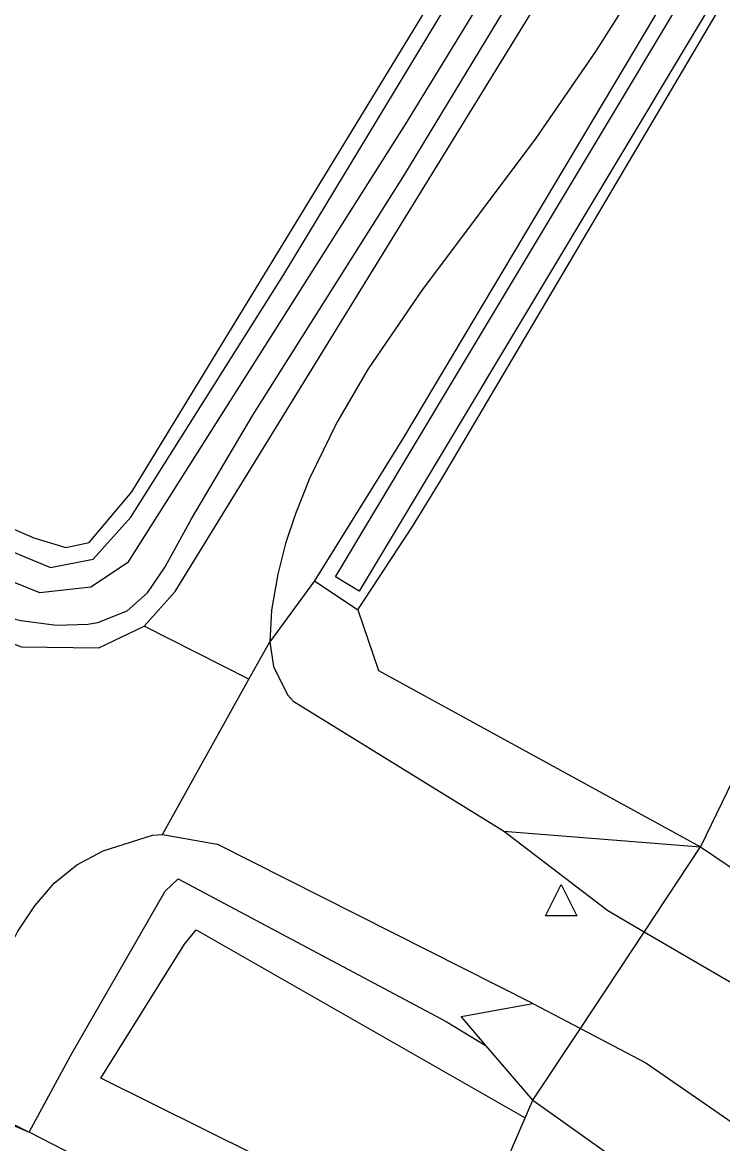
# Model space of a CAD drawing. Extents: x 128999 to 131010, y 395498 to 399007.
# Drawn here: x 129401.06 to 129423.38, y 398126.13 to 398161.84 of the extents above; entities that cross this region are included whole.
import ezdxf

# ---------------------------------------------------------------- set-up
doc = ezdxf.new("R2010")
doc.units = 0
for name, color, linetype in [('gg-knt-BGT kruinlijn', 7, 'Continuous'), ('gg-knt-bovenkant onderkant talud', 7, 'Continuous'), ('gg-knt-bronhoudergrens', 7, 'Continuous'), ('gg-knt-onverhard', 7, 'Continuous'), ('gg-kntw-bovenkant insteek waterloop', 7, 'Continuous'), ('gg-kntw-waterlijn', 7, 'Continuous'), ('gt-grn-groengrens', 7, 'Continuous'), ('gt-grn-weggrens', 7, 'Continuous'), ('gt-symb-waterafsluiter', 7, 'Continuous')]:
    doc.layers.add(name, color=color, linetype=linetype)

# ---------------------------------------------------------------- blocks, each defined once
blk = doc.blocks.new('gt0-WAFSL')
at = {"layer": 'gt-symb-waterafsluiter'}
for p, q in [((-0.5, -0.333), (0, 0.667)), ((0, 0.667), (0.5, -0.333)), ((0.5, -0.333), (-0.5, -0.333))]:
    blk.add_line(p, q, dxfattribs=at)

msp = doc.modelspace()

# ---------------------------------------------------------------- linework, layer by layer
at = {"layer": 'gg-knt-BGT kruinlijn'}
for points in [[(129434.725, 398127.48), (129431.79, 398126.727), (129427.282, 398129.138), (129420.874, 398132.865)], [(129418.843, 398129.797), (129420.933, 398128.698), (129427.052, 398124.476), (129430.326, 398121.933), (129431.824, 398119.95)]]:
    msp.add_lwpolyline(points, dxfattribs=at)
at = {"layer": 'gg-knt-bovenkant onderkant talud'}
for p, q in [((129416.399, 398136.08), (129422.673, 398135.581)), ((129417.331, 398130.593), (129418.843, 398129.797)), ((129417.329, 398127.511), (129415.843, 398129.245))]:
    msp.add_line(p, q, dxfattribs=at)
for points in [[(129420.874, 398132.865), (129419.717, 398133.538), (129416.399, 398136.08)], [(129415.843, 398129.245), (129415.044, 398130.178), (129417.331, 398130.593)]]:
    msp.add_lwpolyline(points, dxfattribs=at)
at = {"layer": 'gg-knt-bronhoudergrens'}
msp.add_line((129398.954, 398127.677), (129401.274, 398126.492), dxfattribs=at)
msp.add_lwpolyline([(129095.89, 398296.677), (129099.065, 398290.724), (129131.08, 398273.791), (129153.437, 398260.958), (129176.588, 398250.11), (129196.696, 398241.115), (129217.995, 398227.885), (129235.722, 398215.053), (129253.317, 398201.163), (129267.737, 398190.315), (129276.6, 398183.038), (129287.581, 398176.953), (129297.767, 398171.926), (129313.907, 398164.121), (129336.132, 398154.86), (129353.594, 398147.188), (129365.897, 398141.234), (129382.566, 398134.091), (129391.562, 398130.651), (129401.274, 398126.492)], dxfattribs=at)
at = {"layer": 'gg-knt-onverhard'}
for p, q in [((129416.399, 398136.08), (129409.712, 398140.201)), ((129405.53, 398135.972), (129407.269, 398135.664)), ((129417.331, 398130.593), (129407.269, 398135.664))]:
    msp.add_line(p, q, dxfattribs=at)
for points in [[(129482.93, 398265.3), (129471.625, 398249.032), (129462.49, 398233.522), (129449.658, 398211.342), (129446.081, 398205.327), (129441.375, 398197.655), (129433.212, 398184.901), (129430.566, 398180.658), (129429.027, 398178.086), (129427.18, 398174.846), (129422.42, 398166.066), (129420.402, 398162.609), (129419.33, 398160.913), (129417.427, 398158.156), (129413.783, 398153.294), (129412.086, 398150.809), (129411.079, 398149.094), (129410.211, 398147.314), (129409.763, 398146.185), (129409.452, 398145.238), (129409.201, 398144.269), (129409.001, 398143.121), (129408.944, 398142.115)], [(129358.868, 398161.225), (129368.758, 398156.815), (129377.535, 398152.644), (129383.914, 398149.765), (129388.435, 398147.825), (129394.802, 398145.23), (129398.165, 398143.716), (129399.102, 398143.341), (129400.051, 398143.025), (129401.017, 398142.788), (129402.151, 398142.642), (129403.153, 398142.668), (129403.469, 398142.724), (129404.397, 398143.099), (129405.051, 398143.669), (129405.61, 398144.496), (129406.454, 398146.028), (129408.403, 398149.329), (129413.221, 398156.954), (129419.456, 398167.243), (129428.457, 398181.585)], [(129408.944, 398142.115), (129409.06, 398141.325), (129409.51, 398140.422), (129409.712, 398140.201)], [(129398.954, 398127.677), (129399.641, 398129.886), (129400.019, 398130.944), (129400.438, 398131.945), (129400.912, 398132.871), (129401.455, 398133.704), (129402.08, 398134.424), (129402.802, 398135.013), (129403.634, 398135.452), (129405.213, 398135.952), (129405.53, 398135.972)]]:
    msp.add_lwpolyline(points, dxfattribs=at)
at = {"layer": 'gg-kntw-bovenkant insteek waterloop'}
for p, q in [((129410.372, 398144.053), (129411.753, 398143.133)), ((129417.086, 398126.948), (129417.329, 398127.511)), ((129415.148, 398122.462), (129417.086, 398126.948))]:
    msp.add_line(p, q, dxfattribs=at)
for points in [[(129501.134, 398293.038), (129487.378, 398271.623), (129461.546, 398228.312), (129450.272, 398209.618), (129437.439, 398188.762), (129423.753, 398166.319), (129413.211, 398148.622), (129410.372, 398144.053)], [(129411.753, 398143.133), (129413.493, 398145.782), (129414.406, 398147.268), (129425.179, 398165.508), (129443.682, 398195.606), (129463.638, 398227.86), (129482.409, 398259.617), (129502.646, 398292.471)], [(129332.194, 398173.873), (129332.219, 398175.02), (129332.438, 398176.04), (129350.472, 398167.741), (129366.819, 398160.466), (129401.426, 398145.425), (129402.447, 398145.118), (129403.191, 398145.279), (129404.548, 398146.884), (129426.291, 398182.513), (129432.14, 398192.24), (129445.034, 398213.312), (129453.855, 398227.844), (129467.828, 398251.024), (129478.454, 398268.797), (129491.72, 398291.157), (129493.137, 398290.763)], [(129480.038, 398235.908), (129475.357, 398229.109), (129470.782, 398222.238), (129467.04, 398216.36), (129463.42, 398210.405), (129457.351, 398199.638), (129447.47, 398183.104), (129444.399, 398177.743), (129440.563, 398170.598), (129429.77, 398150.212), (129422.673, 398135.581)], [(129422.673, 398135.581), (129425.578, 398133.616), (129428.325, 398139.307), (129431.195, 398144.936), (129435.963, 398153.739), (129440.867, 398162.466), (129465.382, 398204.236), (129470.157, 398212.288), (129472.297, 398215.771)], [(129417.329, 398127.511), (129421.193, 398124.768), (129405.095, 398093.504), (129402.967, 398088.528), (129400.902, 398083.526), (129397.021, 398073.582), (129392.314, 398061.272), (129386.512, 398045.38), (129384.395, 398039.823), (129382.591, 398035.329), (129381.284, 398032.17)]]:
    msp.add_lwpolyline(points, dxfattribs=at)
at = {"layer": 'gg-kntw-waterlijn'}
for points in [[(129494.919, 398282.528), (129501.033, 398292.055), (129501.339, 398292.376), (129501.777, 398292.435), (129501.93, 398292.085), (129501.923, 398291.924), (129495.765, 398282.105), (129482.396, 398260.783), (129459.439, 398222.043), (129433.285, 398179.551), (129414.505, 398148.24), (129411.798, 398143.726), (129411.038, 398144.181), (129414.864, 398150.56), (129426.662, 398170.23), (129470.834, 398242.68), (129486.687, 398269.276), (129494.919, 398282.528)], [(129356.206, 398164.4), (129379.475, 398154.118), (129390.788, 398149.119), (129401.961, 398144.477), (129403.324, 398144.74), (129404.52, 398146.081), (129409.398, 398153.81), (129421.807, 398174.339), (129435.163, 398196.437)], [(129433.423, 398191.491), (129421.805, 398172.537), (129413.271, 398158.614), (129404.417, 398144.628), (129403.242, 398143.848), (129401.616, 398143.67), (129396.464, 398145.749), (129334.895, 398172.927)]]:
    msp.add_lwpolyline(points, dxfattribs=at)
at = {"layer": 'gt-grn-groengrens'}
for p, q in [((129410.372, 398144.053), (129408.944, 398142.115)), ((129420.874, 398132.865), (129422.673, 398135.581)), ((129418.843, 398129.797), (129420.874, 398132.865)), ((129417.329, 398127.511), (129418.843, 398129.797)), ((129414.07, 398119.964), (129401.274, 398126.492))]:
    msp.add_line(p, q, dxfattribs=at)
for points in [[(129404.943, 398142.606), (129405.937, 398143.713), (129422.391, 398170.467), (129435.924, 398192.764), (129476.489, 398259.965), (129493.775, 398290.283), (129497.334, 398295.16), (129499.389, 398298.698)], [(129331.456, 398174.615), (129331.364, 398173.781), (129331.392, 398173.412), (129331.903, 398173.071), (129333.124, 398172.304), (129336.114, 398170.552), (129343.354, 398167.683), (129346.25, 398166.32), (129355.732, 398161.918), (129375.017, 398153.076), (129383.859, 398148.996), (129384.881, 398148.456), (129396.266, 398143.742), (129401.036, 398141.953), (129403.495, 398141.924), (129404.943, 398142.606)], [(129411.753, 398143.133), (129412.416, 398141.198), (129422.673, 398135.581)], [(129401.274, 398126.492), (129402.595, 398128.926), (129405.609, 398134.166), (129406.026, 398134.56), (129414.57, 398130.019), (129415.843, 398129.245)], [(129415.148, 398122.462), (129403.56, 398128.211), (129406.226, 398132.477), (129406.597, 398132.941), (129417.086, 398126.948)]]:
    msp.add_lwpolyline(points, dxfattribs=at)
at = {"layer": 'gt-grn-weggrens'}
for p, q in [((129408.281, 398140.923), (129404.943, 398142.606)), ((129408.281, 398140.923), (129408.944, 398142.115)), ((129405.53, 398135.972), (129408.281, 398140.923))]:
    msp.add_line(p, q, dxfattribs=at)

# ---------------------------------------------------------------- block references
at = {"layer": 'gt-symb-waterafsluiter'}
msp.add_blockref('gt0-WAFSL', (129418.235, 398133.718), dxfattribs=at)

doc.saveas('drawing.dxf')
